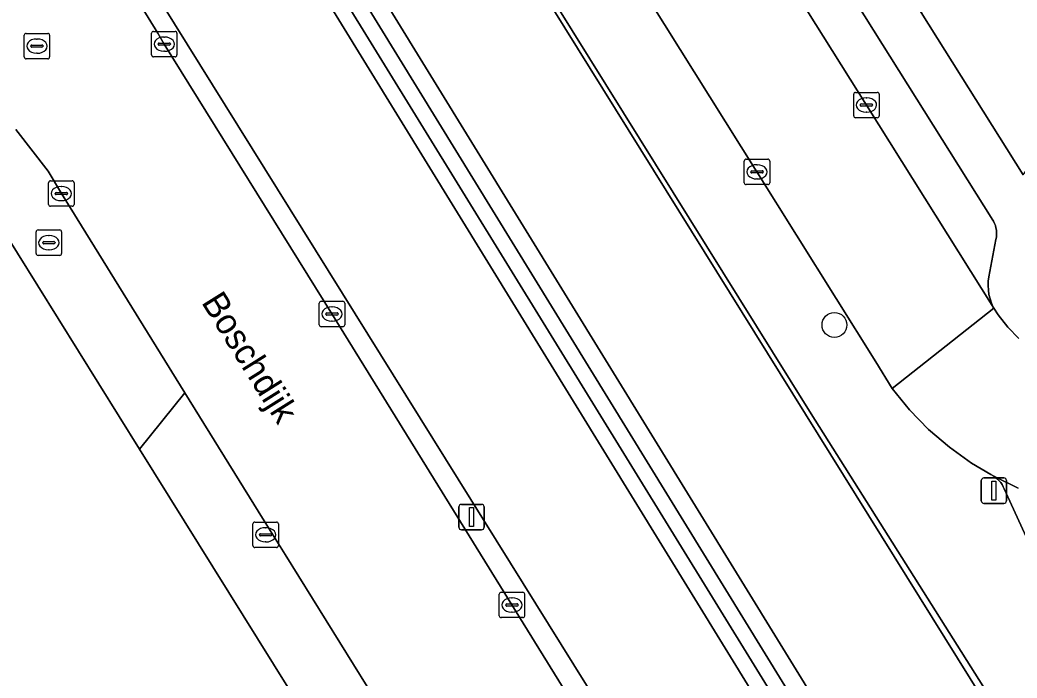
# Model space of a CAD drawing. Extents: x 158835 to 160077, y 386387 to 387778.
# Drawn here: x 159184.56 to 159223.78, y 386788.2 to 386814.08 of the extents above; entities that cross this region are included whole.
import ezdxf

# ---------------------------------------------------------------- set-up
doc = ezdxf.new("R2010")
doc.units = 0
for name, color, linetype in [('IMGEO_Berm_groen', 7, 'Continuous'), ('IMGEO_Boom', 7, 'Continuous'), ('IMGEO_Brandkraan', 7, 'Continuous'), ('IMGEO_Fietspad_gesloten', 7, 'Continuous'), ('IMGEO_Groenvoorziening', 7, 'Continuous'), ('IMGEO_Hek', 7, 'Continuous'), ('IMGEO_Kolk', 7, 'Continuous'), ('IMGEO_Lichtmast', 7, 'Continuous'), ('IMGEO_Openbare_ruimte_label', 7, 'Continuous'), ('IMGEO_Pand', 7, 'Continuous'), ('IMGEO_Parkeervlak_open', 7, 'Continuous'), ('IMGEO_Rijbaan_lokaal_open', 7, 'Continuous'), ('IMGEO_Rioolput', 7, 'Continuous'), ('IMGEO_Voetpad_open', 7, 'Continuous')]:
    doc.layers.add(name, color=color, linetype=linetype)

msp = doc.modelspace()

# ---------------------------------------------------------------- linework, layer by layer
at = {"layer": 'IMGEO_Berm_groen'}
for points in [[(159223.994, 386777.09), (159221.856, 386775.703), (159220.103, 386774.566), (159215.005, 386774.81), (159181.964, 386827.844)], [(159188.119, 386816.595), (159189.98, 386813.56), (159190.237, 386813.13), (159196.853, 386802.486), (159203.911, 386791.078), (159214.927, 386773.26), (159215.274, 386772.727), (159217.107, 386773.904), (159218.245, 386772.172)]]:
    msp.add_lwpolyline(points, dxfattribs=at)
at = {"layer": 'IMGEO_Boom'}
msp.add_circle((159216.595, 386802.087), 0.489, dxfattribs=at)
at = {"layer": 'IMGEO_Brandkraan'}
for p, q in [((159185.199, 386804.899), (159185.199, 386805.751)), ((159185.274, 386805.825), (159186.126, 386805.825)), ((159186.2, 386805.751), (159186.2, 386804.899)), ((159185.458, 386805.319), (159185.458, 386805.331)), ((159185.896, 386805.282), (159185.498, 386805.282)), ((159185.501, 386805.368), (159185.899, 386805.368)), ((159185.687, 386805.605), (159185.712, 386805.605)), ((159185.942, 386805.331), (159185.942, 386805.319)), ((159185.71, 386805.045), (159185.685, 386805.045)), ((159186.126, 386804.825), (159185.274, 386804.825))]:
    msp.add_line(p, q, dxfattribs=at)
for points in [[(159185.199, 386804.899), (159185.199, 386805.751)], [(159185.274, 386805.825), (159186.126, 386805.825)], [(159186.2, 386805.751), (159186.2, 386804.899)], [(159186.126, 386804.825), (159185.274, 386804.825)]]:
    msp.add_lwpolyline(points, dxfattribs=at)
for centre, radius, start, end in [((159185.276, 386805.749), 0.0765, 91.552, 178.448), ((159185.276, 386805.749), 0.0765, 91.552, 178.448), ((159186.124, 386805.749), 0.0765, 1.552, 88.448), ((159186.124, 386805.749), 0.0765, 1.552, 88.448), ((159185.498, 386805.328), 0.0403, 85.8775, 175.7526), ((159185.495, 386805.318), 0.0366, 178.938, 274.7102), ((159185.899, 386805.325), 0.043, 264.8664, 352.4533), ((159185.903, 386805.33), 0.0386, 1.7309, 96.639), ((159185.276, 386804.901), 0.0765, 181.552, 268.448), ((159185.276, 386804.901), 0.0765, 181.552, 268.448), ((159186.124, 386804.901), 0.0765, 271.552, 358.448), ((159186.124, 386804.901), 0.0765, 271.552, 358.448)]:
    msp.add_arc(centre, radius, start, end, dxfattribs=at)
for centre, major_axis, ratio, start_param, end_param in [((159185.686, 386805.325), (-0.387, 0.002), 0.722429, 4.712389, 7.853982), ((159185.711, 386805.325), (-0.39, 0.002), 0.717154, 1.570796, 4.712389)]:
    msp.add_ellipse(centre, major_axis=major_axis, ratio=ratio, start_param=start_param, end_param=end_param, dxfattribs=at)
at = {"layer": 'IMGEO_Fietspad_gesloten'}
msp.add_lwpolyline([(159223.824, 386795.675), (159222.857, 386796.143), (159222.934, 386796.089), (159223.007, 386796.028), (159223.074, 386795.961), (159223.135, 386795.888), (159223.189, 386795.81), (159223.236, 386795.728), (159223.275, 386795.642), (159229.547, 386781.951)], dxfattribs=at)
at = {"layer": 'IMGEO_Groenvoorziening'}
msp.add_lwpolyline([(159225.425, 386782.595), (159225.683, 386782.752), (159215.834, 386798.34), (159215.479, 386798.902), (159190.588, 386838.84), (159190.389, 386838.814), (159193.034, 386834.571)], close=True, dxfattribs=at)
for points in [[(159225.425, 386782.595), (159193.034, 386834.571)], [(159181.964, 386827.844), (159215.005, 386774.81), (159220.103, 386774.566), (159221.856, 386775.703), (159219.263, 386779.701), (159219.201, 386779.673), (159219.119, 386779.645), (159219.035, 386779.625), (159218.95, 386779.612), (159218.863, 386779.607), (159218.777, 386779.609), (159218.692, 386779.62), (159218.607, 386779.638), (159218.525, 386779.663), (159218.445, 386779.696), (159218.368, 386779.735), (159218.295, 386779.782), (159218.227, 386779.835), (159218.164, 386779.893), (159218.106, 386779.957), (159218.054, 386780.026), (159186.575, 386831.217)], [(159186.575, 386831.217), (159218.054, 386780.026)], [(159188.092, 386831.097), (159219.079, 386780.692), (159218.557, 386780.384), (159187.115, 386831.471)], [(159187.115, 386831.471), (159218.557, 386780.384), (159219.079, 386780.692), (159188.092, 386831.097)], [(159219.711, 386781.007), (159188.704, 386831.434)], [(159188.704, 386831.434), (159219.711, 386781.007), (159219.734, 386780.957), (159219.765, 386780.877), (159219.789, 386780.794), (159219.805, 386780.709), (159219.813, 386780.623), (159219.814, 386780.537), (159219.807, 386780.451), (159219.793, 386780.366), (159219.77, 386780.282), (159219.741, 386780.201), (159219.704, 386780.123), (159219.661, 386780.049), (159219.611, 386779.978), (159219.555, 386779.913), (159219.493, 386779.852), (159219.426, 386779.798), (159219.355, 386779.749), (159219.279, 386779.708), (159219.263, 386779.701), (159221.856, 386775.703), (159223.994, 386777.09)]]:
    msp.add_lwpolyline(points, dxfattribs=at)
at = {"layer": 'IMGEO_Hek'}
for points in [[(159193.034, 386834.571), (159225.425, 386782.595)], [(159181.964, 386827.844), (159215.005, 386774.81), (159220.103, 386774.566), (159221.856, 386775.703)], [(159189.265, 386797.201), (159182.052, 386808.764), (159180.897, 386809.75), (159178.798, 386810.825), (159176.512, 386811.455), (159174.154, 386811.455), (159171.857, 386810.878), (159136.254, 386788.629)], [(159197.421, 386784.127), (159189.265, 386797.201)]]:
    msp.add_lwpolyline(points, dxfattribs=at)
at = {"layer": 'IMGEO_Kolk'}
for p, q in [((159189.737, 386812.704), (159189.737, 386813.556)), ((159189.812, 386813.63), (159190.664, 386813.63)), ((159190.738, 386813.556), (159190.738, 386812.704)), ((159189.996, 386813.124), (159189.996, 386813.136)), ((159190.039, 386813.173), (159190.437, 386813.173)), ((159190.225, 386813.41), (159190.25, 386813.41)), ((159190.48, 386813.136), (159190.48, 386813.124)), ((159190.434, 386813.087), (159190.036, 386813.087)), ((159190.248, 386812.85), (159190.223, 386812.85)), ((159190.664, 386812.63), (159189.812, 386812.63)), ((159217.353, 386810.308), (159217.353, 386811.16)), ((159217.428, 386811.234), (159218.28, 386811.234)), ((159218.354, 386811.16), (159218.354, 386810.308)), ((159217.655, 386810.777), (159218.053, 386810.777)), ((159217.841, 386811.014), (159217.866, 386811.014)), ((159217.612, 386810.728), (159217.612, 386810.74)), ((159218.05, 386810.691), (159217.652, 386810.691)), ((159217.864, 386810.454), (159217.839, 386810.454)), ((159218.096, 386810.74), (159218.096, 386810.728)), ((159218.28, 386810.234), (159217.428, 386810.234)), ((159213.05, 386807.682), (159213.05, 386808.534)), ((159213.125, 386808.608), (159213.977, 386808.608)), ((159214.051, 386808.534), (159214.051, 386807.682)), ((159213.309, 386808.102), (159213.309, 386808.114)), ((159213.747, 386808.065), (159213.349, 386808.065)), ((159213.352, 386808.151), (159213.75, 386808.151)), ((159213.538, 386808.388), (159213.563, 386808.388)), ((159213.793, 386808.114), (159213.793, 386808.102)), ((159185.69, 386806.829), (159185.69, 386807.681)), ((159185.765, 386807.755), (159186.617, 386807.755)), ((159186.691, 386807.681), (159186.691, 386806.829)), ((159213.561, 386807.828), (159213.536, 386807.828)), ((159185.949, 386807.249), (159185.949, 386807.261)), ((159185.992, 386807.298), (159186.39, 386807.298)), ((159186.178, 386807.535), (159186.203, 386807.535)), ((159186.433, 386807.261), (159186.433, 386807.249)), ((159213.977, 386807.608), (159213.125, 386807.608)), ((159186.387, 386807.212), (159185.989, 386807.212)), ((159186.201, 386806.975), (159186.176, 386806.975)), ((159186.617, 386806.755), (159185.765, 386806.755)), ((159196.334, 386802.091), (159196.334, 386802.943)), ((159196.409, 386803.017), (159197.261, 386803.017)), ((159197.335, 386802.943), (159197.335, 386802.091)), ((159196.636, 386802.56), (159197.034, 386802.56)), ((159196.822, 386802.797), (159196.847, 386802.797)), ((159196.593, 386802.511), (159196.593, 386802.523)), ((159197.031, 386802.474), (159196.633, 386802.474)), ((159196.845, 386802.237), (159196.82, 386802.237)), ((159197.077, 386802.523), (159197.077, 386802.511)), ((159197.261, 386802.017), (159196.409, 386802.017)), ((159193.801, 386794.336), (159194.653, 386794.336)), ((159193.726, 386793.41), (159193.726, 386794.262)), ((159194.214, 386794.116), (159194.239, 386794.116)), ((159194.727, 386794.262), (159194.727, 386793.41)), ((159193.985, 386793.83), (159193.985, 386793.842)), ((159194.423, 386793.793), (159194.025, 386793.793)), ((159194.028, 386793.879), (159194.426, 386793.879)), ((159194.237, 386793.556), (159194.212, 386793.556)), ((159194.469, 386793.842), (159194.469, 386793.83)), ((159194.653, 386793.336), (159193.801, 386793.336)), ((159203.486, 386791.578), (159204.338, 386791.578)), ((159203.411, 386790.652), (159203.411, 386791.504)), ((159203.899, 386791.358), (159203.924, 386791.358)), ((159204.412, 386791.504), (159204.412, 386790.652)), ((159203.67, 386791.072), (159203.67, 386791.084)), ((159204.108, 386791.035), (159203.71, 386791.035)), ((159203.713, 386791.121), (159204.111, 386791.121)), ((159203.922, 386790.798), (159203.897, 386790.798)), ((159204.154, 386791.084), (159204.154, 386791.072)), ((159204.338, 386790.578), (159203.486, 386790.578))]:
    msp.add_line(p, q, dxfattribs=at)
for points in [[(159189.737, 386812.704), (159189.737, 386813.556)], [(159189.812, 386813.63), (159190.664, 386813.63)], [(159190.738, 386813.556), (159190.738, 386812.704)], [(159190.664, 386812.63), (159189.812, 386812.63)], [(159217.353, 386810.308), (159217.353, 386811.16)], [(159217.428, 386811.234), (159218.28, 386811.234)], [(159218.354, 386811.16), (159218.354, 386810.308)], [(159218.28, 386810.234), (159217.428, 386810.234)], [(159213.05, 386807.682), (159213.05, 386808.534)], [(159213.125, 386808.608), (159213.977, 386808.608)], [(159214.051, 386808.534), (159214.051, 386807.682)], [(159185.69, 386806.829), (159185.69, 386807.681)], [(159185.765, 386807.755), (159186.617, 386807.755)], [(159186.691, 386807.681), (159186.691, 386806.829)], [(159213.977, 386807.608), (159213.125, 386807.608)], [(159186.617, 386806.755), (159185.765, 386806.755)], [(159196.334, 386802.091), (159196.334, 386802.943)], [(159196.409, 386803.017), (159197.261, 386803.017)], [(159197.335, 386802.943), (159197.335, 386802.091)], [(159197.261, 386802.017), (159196.409, 386802.017)], [(159193.801, 386794.336), (159194.653, 386794.336)], [(159193.726, 386793.41), (159193.726, 386794.262)], [(159194.727, 386794.262), (159194.727, 386793.41)], [(159194.653, 386793.336), (159193.801, 386793.336)], [(159203.486, 386791.578), (159204.338, 386791.578)], [(159203.411, 386790.652), (159203.411, 386791.504)], [(159204.412, 386791.504), (159204.412, 386790.652)], [(159204.338, 386790.578), (159203.486, 386790.578)]]:
    msp.add_lwpolyline(points, dxfattribs=at)
for centre, radius, start, end in [((159189.814, 386813.554), 0.0765, 91.552, 178.448), ((159189.814, 386813.554), 0.0765, 91.552, 178.448), ((159190.662, 386813.554), 0.0765, 1.552, 88.448), ((159190.662, 386813.554), 0.0765, 1.552, 88.448), ((159190.036, 386813.133), 0.0403, 85.8775, 175.7526), ((159190.033, 386813.123), 0.0366, 178.938, 274.7102), ((159190.437, 386813.13), 0.043, 264.8664, 352.4533), ((159190.441, 386813.135), 0.0386, 1.7309, 96.639), ((159189.814, 386812.706), 0.0765, 181.552, 268.448), ((159189.814, 386812.706), 0.0765, 181.552, 268.448), ((159190.662, 386812.706), 0.0765, 271.552, 358.448), ((159190.662, 386812.706), 0.0765, 271.552, 358.448), ((159217.43, 386811.158), 0.0765, 91.552, 178.448), ((159217.43, 386811.158), 0.0765, 91.552, 178.448), ((159218.278, 386811.158), 0.0765, 1.552, 88.448), ((159218.278, 386811.158), 0.0765, 1.552, 88.448), ((159217.652, 386810.737), 0.0403, 85.8775, 175.7526), ((159218.057, 386810.739), 0.0386, 1.7309, 96.639), ((159217.649, 386810.727), 0.0366, 178.938, 274.7102), ((159218.053, 386810.734), 0.043, 264.8664, 352.4533), ((159217.43, 386810.31), 0.0765, 181.552, 268.448), ((159217.43, 386810.31), 0.0765, 181.552, 268.448), ((159218.278, 386810.31), 0.0765, 271.552, 358.448), ((159218.278, 386810.31), 0.0765, 271.552, 358.448), ((159213.127, 386808.532), 0.0765, 91.552, 178.448), ((159213.127, 386808.532), 0.0765, 91.552, 178.448), ((159213.975, 386808.532), 0.0765, 1.552, 88.448), ((159213.975, 386808.532), 0.0765, 1.552, 88.448), ((159213.349, 386808.111), 0.0403, 85.8775, 175.7526), ((159213.346, 386808.101), 0.0366, 178.938, 274.7102), ((159213.75, 386808.108), 0.043, 264.8664, 352.4533), ((159213.754, 386808.113), 0.0386, 1.7309, 96.639), ((159185.767, 386807.679), 0.0765, 91.552, 178.448), ((159185.767, 386807.679), 0.0765, 91.552, 178.448), ((159186.615, 386807.679), 0.0765, 1.552, 88.448), ((159186.615, 386807.679), 0.0765, 1.552, 88.448), ((159213.127, 386807.684), 0.0765, 181.552, 268.448), ((159213.127, 386807.684), 0.0765, 181.552, 268.448), ((159213.975, 386807.684), 0.0765, 271.552, 358.448), ((159213.975, 386807.684), 0.0765, 271.552, 358.448), ((159185.989, 386807.258), 0.0403, 85.8775, 175.7526), ((159185.986, 386807.248), 0.0366, 178.938, 274.7102), ((159186.39, 386807.255), 0.043, 264.8664, 352.4533), ((159186.394, 386807.26), 0.0386, 1.7309, 96.639), ((159185.767, 386806.831), 0.0765, 181.552, 268.448), ((159185.767, 386806.831), 0.0765, 181.552, 268.448), ((159186.615, 386806.831), 0.0765, 271.552, 358.448), ((159186.615, 386806.831), 0.0765, 271.552, 358.448), ((159196.411, 386802.941), 0.0765, 91.552, 178.448), ((159196.411, 386802.941), 0.0765, 91.552, 178.448), ((159197.259, 386802.941), 0.0765, 1.552, 88.448), ((159197.259, 386802.941), 0.0765, 1.552, 88.448), ((159196.633, 386802.52), 0.0403, 85.8775, 175.7526), ((159197.038, 386802.522), 0.0386, 1.7309, 96.639), ((159196.63, 386802.51), 0.0366, 178.938, 274.7102), ((159197.034, 386802.517), 0.043, 264.8664, 352.4533), ((159196.411, 386802.093), 0.0765, 181.552, 268.448), ((159196.411, 386802.093), 0.0765, 181.552, 268.448), ((159197.259, 386802.093), 0.0765, 271.552, 358.448), ((159197.259, 386802.093), 0.0765, 271.552, 358.448), ((159193.803, 386794.26), 0.0765, 91.552, 178.448), ((159193.803, 386794.26), 0.0765, 91.552, 178.448), ((159194.651, 386794.26), 0.0765, 1.552, 88.448), ((159194.651, 386794.26), 0.0765, 1.552, 88.448), ((159194.025, 386793.839), 0.0403, 85.8775, 175.7526), ((159194.022, 386793.829), 0.0366, 178.938, 274.7102), ((159194.426, 386793.836), 0.043, 264.8664, 352.4533), ((159194.43, 386793.841), 0.0386, 1.7309, 96.639), ((159193.803, 386793.412), 0.0765, 181.552, 268.448), ((159193.803, 386793.412), 0.0765, 181.552, 268.448), ((159194.651, 386793.412), 0.0765, 271.552, 358.448), ((159194.651, 386793.412), 0.0765, 271.552, 358.448), ((159203.488, 386791.502), 0.0765, 91.552, 178.448), ((159203.488, 386791.502), 0.0765, 91.552, 178.448), ((159204.336, 386791.502), 0.0765, 1.552, 88.448), ((159204.336, 386791.502), 0.0765, 1.552, 88.448), ((159203.71, 386791.081), 0.0403, 85.8775, 175.7526), ((159203.707, 386791.071), 0.0366, 178.938, 274.7102), ((159204.111, 386791.078), 0.043, 264.8664, 352.4533), ((159204.115, 386791.083), 0.0386, 1.7309, 96.639), ((159203.488, 386790.654), 0.0765, 181.552, 268.448), ((159203.488, 386790.654), 0.0765, 181.552, 268.448), ((159204.336, 386790.654), 0.0765, 271.552, 358.448), ((159204.336, 386790.654), 0.0765, 271.552, 358.448)]:
    msp.add_arc(centre, radius, start, end, dxfattribs=at)
for centre, major_axis, ratio, start_param, end_param in [((159190.224, 386813.13), (-0.387, 0.002), 0.722429, 4.712389, 7.853982), ((159190.249, 386813.13), (-0.39, 0.002), 0.717154, 1.570796, 4.712389), ((159217.84, 386810.734), (-0.387, 0.002), 0.722429, 4.712389, 7.853982), ((159217.865, 386810.734), (-0.39, 0.002), 0.717154, 1.570796, 4.712389), ((159213.537, 386808.108), (-0.387, 0.002), 0.722429, 4.712389, 7.853982), ((159213.562, 386808.108), (-0.39, 0.002), 0.717154, 1.570796, 4.712389), ((159186.177, 386807.255), (-0.387, 0.002), 0.722429, 4.712389, 7.853982), ((159186.202, 386807.255), (-0.39, 0.002), 0.717154, 1.570796, 4.712389), ((159196.821, 386802.517), (-0.387, 0.002), 0.722429, 4.712389, 7.853982), ((159196.846, 386802.517), (-0.39, 0.002), 0.717154, 1.570796, 4.712389), ((159194.213, 386793.836), (-0.387, 0.002), 0.722429, 4.712389, 7.853982), ((159194.238, 386793.836), (-0.39, 0.002), 0.717154, 1.570796, 4.712389), ((159203.898, 386791.078), (-0.387, 0.002), 0.722429, 4.712389, 7.853982), ((159203.923, 386791.078), (-0.39, 0.002), 0.717154, 1.570796, 4.712389)]:
    msp.add_ellipse(centre, major_axis=major_axis, ratio=ratio, start_param=start_param, end_param=end_param, dxfattribs=at)
at = {"layer": 'IMGEO_Lichtmast'}
for p, q in [((159222.37, 386795.171), (159222.37, 386795.971)), ((159222.37, 386795.971), (159222.37, 386795.171)), ((159222.47, 386796.071), (159223.26, 386796.071)), ((159223.26, 386796.071), (159222.47, 386796.071)), ((159223.36, 386795.971), (159223.36, 386795.171)), ((159223.36, 386795.171), (159223.36, 386795.971)), ((159201.826, 386794.132), (159201.826, 386794.932)), ((159201.826, 386794.932), (159201.826, 386794.132)), ((159201.926, 386795.032), (159202.716, 386795.032)), ((159202.716, 386795.032), (159201.926, 386795.032)), ((159202.816, 386794.932), (159202.816, 386794.132)), ((159202.816, 386794.132), (159202.816, 386794.932)), ((159223.26, 386795.071), (159222.47, 386795.071)), ((159222.47, 386795.071), (159223.26, 386795.071)), ((159202.716, 386794.032), (159201.926, 386794.032)), ((159201.926, 386794.032), (159202.716, 386794.032))]:
    msp.add_line(p, q, dxfattribs=at)
for points in [[(159222.79, 386795.946), (159222.94, 386795.946), (159222.94, 386795.196), (159222.79, 386795.196), (159222.79, 386795.946)], [(159202.246, 386794.907), (159202.396, 386794.907), (159202.396, 386794.157), (159202.246, 386794.157), (159202.246, 386794.907)]]:
    msp.add_lwpolyline(points, dxfattribs=at)
for centre, start, end in [((159222.47, 386795.971), 90, 180), ((159222.47, 386795.971), 90, 180), ((159223.26, 386795.971), 0, 90), ((159223.26, 386795.971), 360, 90), ((159222.47, 386795.171), 180, 270), ((159222.47, 386795.171), 180, 270), ((159223.26, 386795.171), 270, 0), ((159223.26, 386795.171), 270, 0), ((159201.926, 386794.932), 90, 180), ((159201.926, 386794.932), 90, 180), ((159202.716, 386794.932), 0, 90), ((159202.716, 386794.932), 360, 90), ((159201.926, 386794.132), 180, 270), ((159201.926, 386794.132), 180, 270), ((159202.716, 386794.132), 270, 0), ((159202.716, 386794.132), 270, 0)]:
    msp.add_arc(centre, 0.1, start, end, dxfattribs=at)
at = {"layer": 'IMGEO_Pand'}
msp.add_lwpolyline([(159224.017, 386807.989), (159227.71, 386813.123), (159230.762, 386817.366), (159231.411, 386816.899), (159234.018, 386820.508), (159227.702, 386825.063), (159227.79, 386825.185), (159224.29, 386827.709), (159211.986, 386836.582), (159209.185, 386833.378), (159208.934, 386833.093), (159208.518, 386832.602), (159211.221, 386828.336), (159212.696, 386830.387), (159223.697, 386822.473), (159225.103, 386821.462), (159222.039, 386817.202), (159220.003, 386814.372)], close=True, dxfattribs=at)
at = {"layer": 'IMGEO_Parkeervlak_open'}
msp.add_lwpolyline([(159207.748, 386830.227), (159206.22, 386829.263), (159207.118, 386827.831), (159217.85, 386810.733), (159222.86, 386802.747), (159222.839, 386802.789), (159222.768, 386802.95), (159222.713, 386803.116), (159222.672, 386803.287), (159222.647, 386803.46), (159222.637, 386803.636), (159222.643, 386803.811), (159222.665, 386803.985), (159222.947, 386805.447), (159222.963, 386805.538), (159222.972, 386805.63), (159222.972, 386805.723), (159222.964, 386805.815), (159222.947, 386805.906), (159222.923, 386805.995), (159222.89, 386806.082), (159222.85, 386806.165), (159222.826, 386806.208)], close=True, dxfattribs=at)
msp.add_lwpolyline([(159197.421, 386784.127), (159189.265, 386797.201), (159182.052, 386808.764), (159177.277, 386805.78)], dxfattribs=at)
at = {"layer": 'IMGEO_Rijbaan_lokaal_open'}
for points in [[(159203.199, 386824.618), (159213.548, 386808.108), (159218.217, 386800.643), (159218.869, 386799.586), (159222.86, 386802.747), (159217.85, 386810.733), (159207.118, 386827.831)], [(159184.396, 386809.768), (159185.669, 386808.14), (159186.192, 386807.255), (159191.052, 386799.421), (159194.344, 386794.115), (159194.994, 386793.062), (159200.369, 386784.406), (159210.158, 386768.643), (159210.42, 386768.242), (159215.915, 386771.769), (159215.795, 386771.927), (159215.274, 386772.727), (159214.927, 386773.26), (159203.911, 386791.078), (159196.853, 386802.486), (159190.237, 386813.13), (159189.98, 386813.56), (159188.119, 386816.595)], [(159223.847, 386801.551), (159223.416, 386801.997), (159223.027, 386802.481), (159222.86, 386802.747), (159218.869, 386799.586), (159219.548, 386798.751), (159220.298, 386797.981), (159221.115, 386797.28), (159221.991, 386796.655), (159222.746, 386796.204), (159222.857, 386796.143), (159223.824, 386795.675)]]:
    msp.add_lwpolyline(points, dxfattribs=at)
at = {"layer": 'IMGEO_Rioolput'}
for p, q in [((159184.804, 386813.552), (159185.656, 386813.552)), ((159184.729, 386812.626), (159184.729, 386813.478)), ((159185.217, 386813.332), (159185.242, 386813.332)), ((159185.73, 386813.478), (159185.73, 386812.626)), ((159184.988, 386813.046), (159184.988, 386813.058)), ((159185.426, 386813.009), (159185.028, 386813.009)), ((159185.031, 386813.095), (159185.429, 386813.095)), ((159185.24, 386812.772), (159185.215, 386812.772)), ((159185.472, 386813.058), (159185.472, 386813.046)), ((159185.656, 386812.552), (159184.804, 386812.552))]:
    msp.add_line(p, q, dxfattribs=at)
for points in [[(159184.804, 386813.552), (159185.656, 386813.552)], [(159184.729, 386812.626), (159184.729, 386813.478)], [(159185.73, 386813.478), (159185.73, 386812.626)], [(159185.656, 386812.552), (159184.804, 386812.552)]]:
    msp.add_lwpolyline(points, dxfattribs=at)
for centre, radius, start, end in [((159184.806, 386813.476), 0.0765, 91.552, 178.448), ((159184.806, 386813.476), 0.0765, 91.552, 178.448), ((159185.654, 386813.476), 0.0765, 1.552, 88.448), ((159185.654, 386813.476), 0.0765, 1.552, 88.448), ((159185.028, 386813.055), 0.0403, 85.8775, 175.7526), ((159185.025, 386813.045), 0.0366, 178.938, 274.7102), ((159185.429, 386813.052), 0.043, 264.8664, 352.4533), ((159185.433, 386813.057), 0.0386, 1.7309, 96.639), ((159184.806, 386812.628), 0.0765, 181.552, 268.448), ((159184.806, 386812.628), 0.0765, 181.552, 268.448), ((159185.654, 386812.628), 0.0765, 271.552, 358.448), ((159185.654, 386812.628), 0.0765, 271.552, 358.448)]:
    msp.add_arc(centre, radius, start, end, dxfattribs=at)
for centre, major_axis, ratio, start_param, end_param in [((159185.216, 386813.052), (-0.387, 0.002), 0.722429, 4.712389, 7.853982), ((159185.241, 386813.052), (-0.39, 0.002), 0.717154, 1.570796, 4.712389)]:
    msp.add_ellipse(centre, major_axis=major_axis, ratio=ratio, start_param=start_param, end_param=end_param, dxfattribs=at)
at = {"layer": 'IMGEO_Voetpad_open'}
for points in [[(159153.24, 386898.677), (159187.007, 386844.595), (159190.588, 386838.84), (159215.479, 386798.902), (159215.834, 386798.34), (159225.683, 386782.752)], [(159224.017, 386807.989), (159220.003, 386814.372), (159219.008, 386815.955), (159211.221, 386828.336), (159208.518, 386832.602), (159208.934, 386833.093), (159209.185, 386833.378), (159206.675, 386835.59), (159203.869, 386840.061), (159199.299, 386847.378), (159195.496, 386853.474), (159195.431, 386853.592), (159193.618, 386856.452), (159192.634, 386858.019), (159189.931, 386862.296), (159181.238, 386876.212)], [(159207.748, 386830.227), (159222.826, 386806.208), (159222.85, 386806.165), (159222.89, 386806.082), (159222.923, 386805.995), (159222.947, 386805.906), (159222.964, 386805.815), (159222.972, 386805.723), (159222.972, 386805.63), (159222.963, 386805.538), (159222.947, 386805.447), (159222.665, 386803.985), (159222.643, 386803.811), (159222.637, 386803.636), (159222.647, 386803.46), (159222.672, 386803.287), (159222.713, 386803.116), (159222.768, 386802.95), (159222.839, 386802.789), (159222.86, 386802.747), (159223.027, 386802.481), (159223.416, 386801.997), (159223.847, 386801.551)], [(159229.547, 386781.951), (159223.275, 386795.642), (159223.236, 386795.728), (159223.189, 386795.81), (159223.135, 386795.888), (159223.074, 386795.961), (159223.007, 386796.028), (159222.934, 386796.089), (159222.857, 386796.143), (159222.746, 386796.204), (159221.991, 386796.655), (159221.115, 386797.28), (159220.298, 386797.981), (159219.548, 386798.751), (159218.869, 386799.586), (159218.217, 386800.643), (159213.548, 386808.108), (159203.199, 386824.618)], [(159171.857, 386810.878), (159174.154, 386811.455), (159176.512, 386811.455), (159178.798, 386810.825), (159180.897, 386809.75), (159182.052, 386808.764), (159189.265, 386797.201), (159191.052, 386799.421), (159186.192, 386807.255), (159185.669, 386808.14), (159184.396, 386809.768)]]:
    msp.add_lwpolyline(points, dxfattribs=at)
msp.add_lwpolyline([(159197.421, 386784.127), (159200.369, 386784.406), (159194.994, 386793.062), (159194.344, 386794.115), (159191.052, 386799.421), (159189.265, 386797.201)], close=True, dxfattribs=at)

# ---------------------------------------------------------------- texts
at = {"layer": 'IMGEO_Openbare_ruimte_label'}
msp.add_text('Boschdijk', height=1, rotation=302.0539, dxfattribs=at).set_placement((159191.676, 386802.98))

doc.saveas('drawing.dxf')
